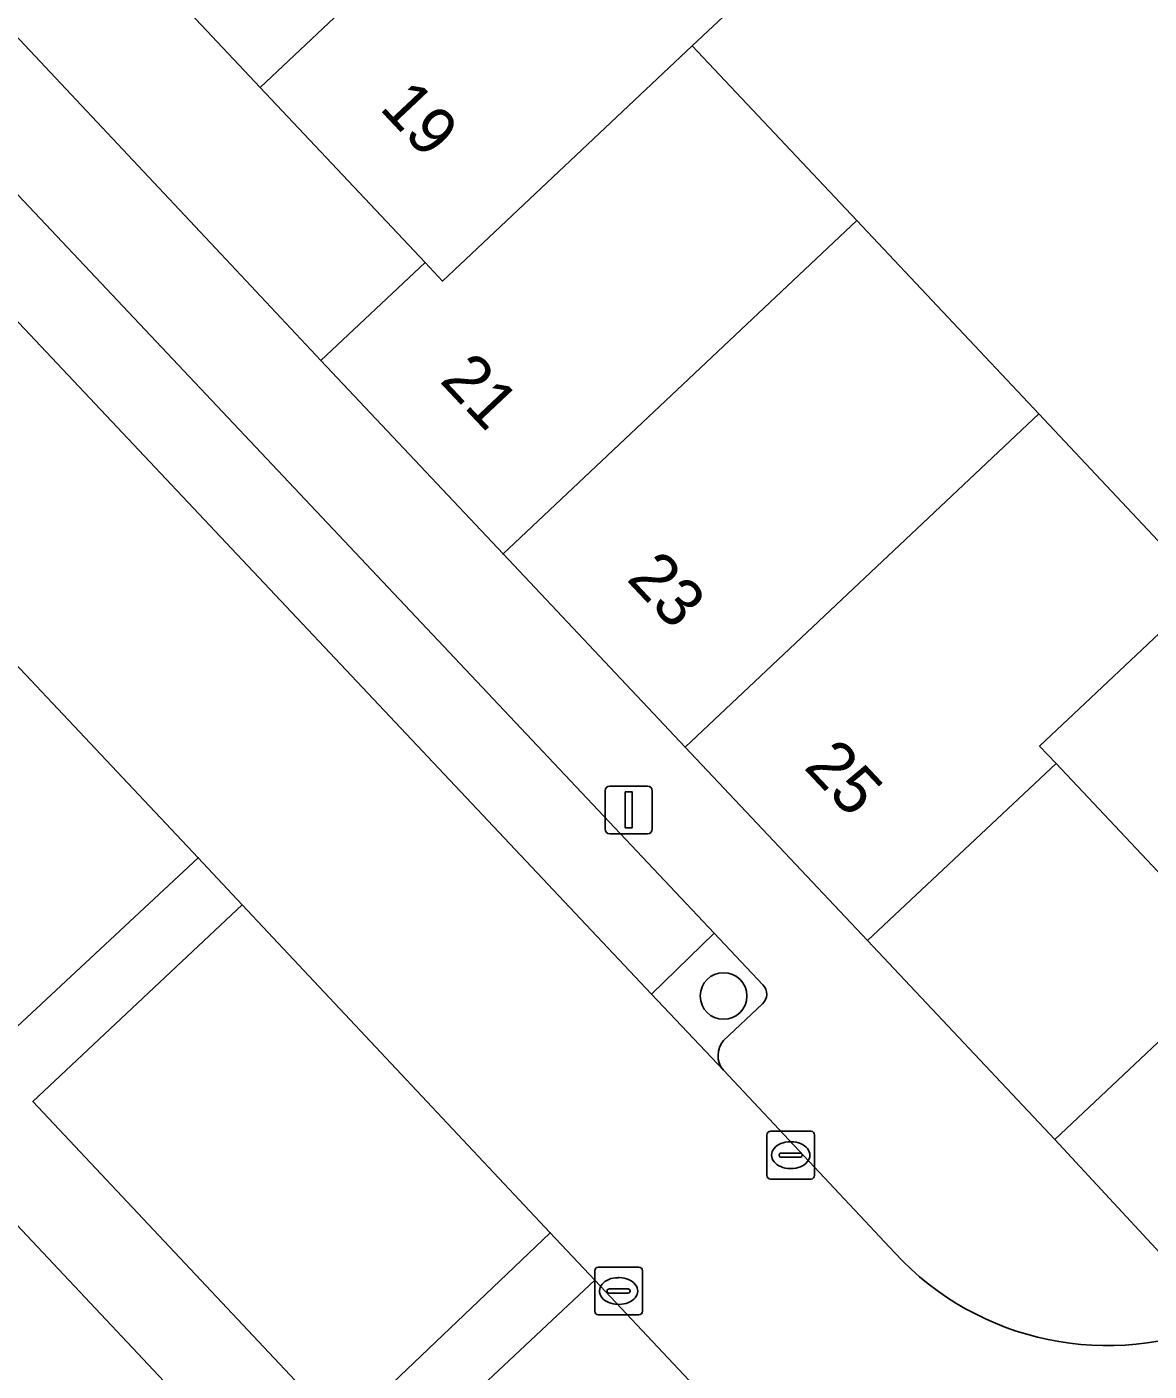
# Model space of a CAD drawing. Extents: x 162542 to 163147, y 380779 to 381521.
# Drawn here: x 162977.6 to 163001.13, y 381291.31 to 381319.49 of the extents above; entities that cross this region are included whole.
import ezdxf

# ---------------------------------------------------------------- set-up
doc = ezdxf.new("R2010")
doc.units = 0
for name, color, linetype in [('IMGEO_Boom', 7, 'Continuous'), ('IMGEO_Erf', 7, 'Continuous'), ('IMGEO_Groenvoorziening', 7, 'Continuous'), ('IMGEO_Kolk', 7, 'Continuous'), ('IMGEO_Lichtmast', 7, 'Continuous'), ('IMGEO_Pand', 7, 'Continuous'), ('IMGEO_Pand_nummerreeks', 7, 'Continuous'), ('IMGEO_Parkeervlak_open', 7, 'Continuous'), ('IMGEO_Rijbaan_lokaal_open', 7, 'Continuous'), ('IMGEO_Voetpad_open', 7, 'Continuous')]:
    doc.layers.add(name, color=color, linetype=linetype)

msp = doc.modelspace()

# ---------------------------------------------------------------- linework, layer by layer
at = {"layer": 'IMGEO_Boom'}
msp.add_circle((162992.208, 381299.172), 0.489, dxfattribs=at)
at = {"layer": 'IMGEO_Erf'}
for points in [[(162978.666, 381322.283), (162974.842, 381326.344), (162972.674, 381324.301), (162981.664, 381314.729), (162983.765, 381312.494), (162985.95, 381314.548), (162982.491, 381318.222)], [(162979.741, 381283.15), (162983.512, 381279.113), (162987.881, 381283.225), (162984.016, 381287.331), (162963.218, 381309.428), (162961.038, 381307.387), (162965.133, 381303.039), (162969.246, 381298.671), (162973.36, 381294.303), (162977.473, 381289.935), (162981.925, 381285.207)], [(162999.182, 381304.046), (162995.227, 381300.333), (162999.157, 381296.164), (163003.102, 381299.878)]]:
    msp.add_lwpolyline(points, close=True, dxfattribs=at)
msp.add_lwpolyline([(162993.729, 381321.142), (162991.551, 381319.091), (162995, 381315.429), (162998.819, 381311.374), (163002.302, 381307.676)], dxfattribs=at)
at = {"layer": 'IMGEO_Groenvoorziening'}
for points in [[(162973.712, 381310), (162969.339, 381305.871), (162976.765, 381297.954), (162981.191, 381302.07)], [(162982.111, 381301.084), (162977.725, 381296.958), (162984.22, 381290.056), (162988.573, 381294.21)], [(162989.51, 381293.213), (162985.131, 381289.114), (162990.89, 381283.119), (162995.229, 381287.137)]]:
    msp.add_lwpolyline(points, close=True, dxfattribs=at)
for points in [[(162993.031, 381299.405), (162992.008, 381300.489), (162990.7, 381299.212), (162992.204, 381297.618)], [(162992.208, 381298.242), (162993.025, 381299.009)]]:
    msp.add_lwpolyline(points, dxfattribs=at)
for centre, radius, start, end in [((162992.84, 381299.21), 0.273, 312.6565, 45.6074), ((162992.576, 381297.928), 0.484, 139.5249, 219.7406)]:
    msp.add_arc(centre, radius, start, end, dxfattribs=at)
at = {"layer": 'IMGEO_Kolk'}
for p, q in [((162993.191, 381296.335), (162994.043, 381296.335)), ((162993.116, 381295.409), (162993.116, 381296.261)), ((162993.604, 381296.115), (162993.629, 381296.115)), ((162994.117, 381296.261), (162994.117, 381295.409)), ((162993.375, 381295.829), (162993.375, 381295.841)), ((162993.813, 381295.792), (162993.415, 381295.792)), ((162993.418, 381295.878), (162993.816, 381295.878)), ((162993.859, 381295.841), (162993.859, 381295.829)), ((162993.627, 381295.555), (162993.602, 381295.555)), ((162994.043, 381295.335), (162993.191, 381295.335)), ((162989.507, 381292.561), (162989.507, 381293.413)), ((162989.582, 381293.487), (162990.434, 381293.487)), ((162989.995, 381293.267), (162990.02, 381293.267)), ((162990.508, 381293.413), (162990.508, 381292.561)), ((162989.766, 381292.981), (162989.766, 381292.993)), ((162989.809, 381293.03), (162990.207, 381293.03)), ((162990.25, 381292.993), (162990.25, 381292.981)), ((162990.204, 381292.944), (162989.806, 381292.944)), ((162990.018, 381292.707), (162989.993, 381292.707)), ((162990.434, 381292.487), (162989.582, 381292.487))]:
    msp.add_line(p, q, dxfattribs=at)
for points in [[(162993.191, 381296.335), (162994.043, 381296.335)], [(162993.116, 381295.409), (162993.116, 381296.261)], [(162994.117, 381296.261), (162994.117, 381295.409)], [(162994.043, 381295.335), (162993.191, 381295.335)], [(162989.507, 381292.561), (162989.507, 381293.413)], [(162989.582, 381293.487), (162990.434, 381293.487)], [(162990.508, 381293.413), (162990.508, 381292.561)], [(162990.434, 381292.487), (162989.582, 381292.487)]]:
    msp.add_lwpolyline(points, dxfattribs=at)
for centre, radius, start, end in [((162993.193, 381296.259), 0.0765, 91.552, 178.448), ((162993.193, 381296.259), 0.0765, 91.552, 178.448), ((162994.041, 381296.259), 0.0765, 1.552, 88.448), ((162994.041, 381296.259), 0.0765, 1.552, 88.448), ((162993.415, 381295.838), 0.0403, 85.8775, 175.7526), ((162993.412, 381295.828), 0.0366, 178.938, 274.7102), ((162993.816, 381295.835), 0.043, 264.8664, 352.4533), ((162993.82, 381295.84), 0.0386, 1.7309, 96.639), ((162993.193, 381295.411), 0.0765, 181.552, 268.448), ((162993.193, 381295.411), 0.0765, 181.552, 268.448), ((162994.041, 381295.411), 0.0765, 271.552, 358.448), ((162994.041, 381295.411), 0.0765, 271.552, 358.448), ((162989.584, 381293.411), 0.0765, 91.552, 178.448), ((162989.584, 381293.411), 0.0765, 91.552, 178.448), ((162990.432, 381293.411), 0.0765, 1.552, 88.448), ((162990.432, 381293.411), 0.0765, 1.552, 88.448), ((162989.806, 381292.99), 0.0403, 85.8775, 175.7526), ((162989.803, 381292.98), 0.0366, 178.938, 274.7102), ((162990.207, 381292.987), 0.043, 264.8664, 352.4533), ((162990.211, 381292.992), 0.0386, 1.7309, 96.639), ((162989.584, 381292.563), 0.0765, 181.552, 268.448), ((162989.584, 381292.563), 0.0765, 181.552, 268.448), ((162990.432, 381292.563), 0.0765, 271.552, 358.448), ((162990.432, 381292.563), 0.0765, 271.552, 358.448)]:
    msp.add_arc(centre, radius, start, end, dxfattribs=at)
for centre, major_axis, ratio, start_param, end_param in [((162993.603, 381295.835), (-0.387, 0.002), 0.722429, 4.712389, 7.853982), ((162993.628, 381295.835), (-0.39, 0.002), 0.717154, 1.570796, 4.712389), ((162989.994, 381292.987), (-0.387, 0.002), 0.722429, 4.712389, 7.853982), ((162990.019, 381292.987), (-0.39, 0.002), 0.717154, 1.570796, 4.712389)]:
    msp.add_ellipse(centre, major_axis=major_axis, ratio=ratio, start_param=start_param, end_param=end_param, dxfattribs=at)
at = {"layer": 'IMGEO_Lichtmast'}
for p, q in [((162989.724, 381302.674), (162989.724, 381303.474)), ((162989.724, 381303.474), (162989.724, 381302.674)), ((162989.824, 381303.574), (162990.614, 381303.574)), ((162990.614, 381303.574), (162989.824, 381303.574)), ((162990.714, 381303.474), (162990.714, 381302.674)), ((162990.714, 381302.674), (162990.714, 381303.474)), ((162990.614, 381302.574), (162989.824, 381302.574)), ((162989.824, 381302.574), (162990.614, 381302.574))]:
    msp.add_line(p, q, dxfattribs=at)
msp.add_lwpolyline([(162990.144, 381303.449), (162990.294, 381303.449), (162990.294, 381302.699), (162990.144, 381302.699), (162990.144, 381303.449)], dxfattribs=at)
for centre, start, end in [((162989.824, 381303.474), 90, 180), ((162989.824, 381303.474), 90, 180), ((162990.614, 381303.474), 0, 90), ((162990.614, 381303.474), 360, 90), ((162989.824, 381302.674), 180, 270), ((162989.824, 381302.674), 180, 270), ((162990.614, 381302.674), 270, 0), ((162990.614, 381302.674), 270, 0)]:
    msp.add_arc(centre, 0.1, start, end, dxfattribs=at)
at = {"layer": 'IMGEO_Pand'}
for points in [[(162989.907, 381325.205), (162986.085, 381329.269), (162978.666, 381322.283), (162982.491, 381318.222)], [(162989.907, 381325.205), (162982.491, 381318.222), (162985.95, 381314.548), (162986.315, 381314.16), (162991.551, 381319.091), (162993.729, 381321.142)], [(162995, 381315.429), (162991.551, 381319.091), (162986.315, 381314.16), (162985.95, 381314.548), (162983.765, 381312.494), (162987.586, 381308.44)], [(162998.819, 381311.374), (162995, 381315.429), (162987.586, 381308.44), (162991.406, 381304.387)], [(163007.562, 381312.631), (163002.302, 381307.676), (162998.837, 381304.412), (162999.182, 381304.046), (163003.102, 381299.878), (163011.833, 381308.097)], [(163002.302, 381307.676), (162998.819, 381311.374), (162991.406, 381304.387), (162995.227, 381300.333), (162999.182, 381304.046), (162998.837, 381304.412)]]:
    msp.add_lwpolyline(points, close=True, dxfattribs=at)
at = {"layer": 'IMGEO_Parkeervlak_open'}
msp.add_lwpolyline([(162976.483, 381316.948), (162975.135, 381315.708), (162990.7, 381299.212), (162992.008, 381300.489)], close=True, dxfattribs=at)
at = {"layer": 'IMGEO_Rijbaan_lokaal_open'}
for points in [[(162995.8, 381293.786), (162992.204, 381297.618), (162990.7, 381299.212), (162975.135, 381315.708), (162973.776, 381317.148), (162973.747, 381317.179), (162948.18, 381344.36)], [(162959.45, 381325.145), (162965.823, 381318.376), (162968.169, 381315.869), (162972.786, 381310.96), (162973.712, 381310), (162981.191, 381302.07), (162982.111, 381301.084), (162988.573, 381294.21), (162989.51, 381293.213), (162995.229, 381287.137), (162998.37, 381283.768), (163003.731, 381278.123)]]:
    msp.add_lwpolyline(points, dxfattribs=at)
msp.add_arc((163000.247, 381297.898), 6.057, 222.7535, 293.7545, dxfattribs=at)
at = {"layer": 'IMGEO_Voetpad_open'}
for points in [[(162949.455, 381345.574), (162975.041, 381318.477), (162975.118, 381318.395), (162976.483, 381316.948), (162992.008, 381300.489), (162993.031, 381299.405)], [(163033.613, 381323.502), (163035.104, 381324.904), (163035.234, 381325.026), (163032.668, 381327.711), (163028.718, 381323.992), (163020, 381315.783), (163011.833, 381308.097), (163003.102, 381299.878), (162999.157, 381296.164), (163002.687, 381292.354)], [(162948.902, 381324.556), (162959.44, 381313.384), (162963.218, 381309.428), (162984.016, 381287.331), (162987.881, 381283.225), (162996.415, 381274.157), (163000.29, 381270.058), (163021.09, 381247.941)], [(162981.664, 381314.729), (162972.674, 381324.301)], [(163002.139, 381271.02), (162999.363, 381273.968), (162999.204, 381274.136), (162994.048, 381279.724), (162998.37, 381283.768), (162995.229, 381287.137), (162990.89, 381283.119), (162985.131, 381289.114), (162989.51, 381293.213), (162988.573, 381294.21), (162984.22, 381290.056), (162977.725, 381296.958), (162982.111, 381301.084), (162981.191, 381302.07), (162976.765, 381297.954), (162969.339, 381305.871), (162973.712, 381310), (162972.786, 381310.96), (162968.413, 381306.839), (162963.771, 381311.758), (162968.169, 381315.869), (162965.823, 381318.376), (162961.403, 381314.203), (162955.029, 381320.987)], [(163002.687, 381292.354), (162999.157, 381296.164), (162995.227, 381300.333), (162991.406, 381304.387), (162987.586, 381308.44), (162983.765, 381312.494), (162981.664, 381314.729)], [(162993.025, 381299.009), (162992.208, 381298.242)], [(162992.204, 381297.618), (162995.8, 381293.786)]]:
    msp.add_lwpolyline(points, dxfattribs=at)
for centre, radius, start, end in [((162992.84, 381299.21), 0.273, 312.6565, 45.6074), ((162992.576, 381297.928), 0.484, 139.5249, 219.7406), ((163000.247, 381297.898), 6.057, 222.7535, 293.7545)]:
    msp.add_arc(centre, radius, start, end, dxfattribs=at)

# ---------------------------------------------------------------- texts
at = {"layer": 'IMGEO_Pand_nummerreeks'}
for s, rotation, p in [('19', 313.281, (162984.972, 381317.775)), ('21', 313.3039, (162986.236, 381312.06)), ('23', 313.3039, (162990.154, 381307.902)), ('25', 313.3039, (162993.872, 381303.957))]:
    msp.add_text(s, height=1, rotation=rotation, dxfattribs=at).set_placement(p)

doc.saveas('drawing.dxf')
